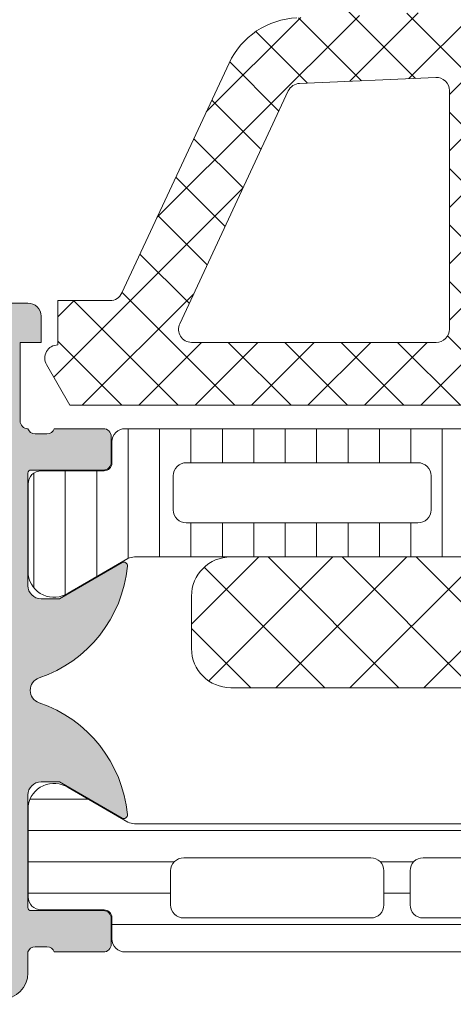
# Model space of a CAD drawing. Header units: millimetres. Extents: x 213386 to 506888, y 183055 to 450952.
# Tile 848 of 1056: x 399549 to 399566, y 329646 to 329683. Entities that reach past the tile are written whole.
import ezdxf

# ---------------------------------------------------------------- set-up
doc = ezdxf.new("R2010")
doc.units = ezdxf.units.MM
doc.layers.add('FASÁDA DETAILNÍ', color=255, linetype='Continuous', lineweight=0)
doc.layers.add('NOVA', color=255, linetype='Continuous', lineweight=0)

# ---------------------------------------------------------------- blocks, each defined once
blk = doc.blocks.new('A$C69D17D4D')
at = {"layer": 'FASÁDA DETAILNÍ'}
h = blk.add_hatch(dxfattribs=at)
h.set_pattern_fill('ANSI37', color=256, scale=0.48, angle=180, style=0)
h.set_pattern_definition([(225, (1618.818060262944, 11924.49993133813), (1.077630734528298, -1.077630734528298), []), (315, (1618.818060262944, 11924.49993133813), (1.077630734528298, 1.077630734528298), [])])
edge = h.paths.add_edge_path(flags=16)
edge.add_line((1622.219337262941, 11923.83563733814), (1622.119593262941, 11922.44278333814))
edge.add_arc((1622.718060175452, 11922.39992584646), 0.5999995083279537, 175.9039194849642, 270.0000083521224)
edge.add_arc((1622.718060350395, 11922.39992584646), 0.5999995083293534, 269.9999916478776, 364.0960805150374)
edge.add_line((1623.316527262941, 11922.44278333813), (1623.216783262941, 11923.83563733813))
edge.add_arc((1622.718060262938, 11923.79992286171), 0.5000001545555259, 4.096064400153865, 175.903935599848)
edge = h.paths.add_edge_path(flags=16)
edge.add_arc((1624.318056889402, 11926.99993096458), 0.49999962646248, 179.9999571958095, 270.0000428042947)
edge.add_line((1624.318057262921, 11926.49993133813), (1627.911742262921, 11926.49993133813))
edge.add_arc((1627.911742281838, 11926.99993167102), 0.5000003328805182, 269.9999978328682, 383.218026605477)
edge.add_line((1628.371248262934, 11927.19704733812), (1625.655370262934, 11933.52814933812))
edge.add_arc((1625.195864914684, 11933.33103341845), 0.4999998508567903, 23.21808179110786, 92.50011063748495)
edge.add_line((1625.174054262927, 11933.83055733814), (1624.296247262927, 11933.79223133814))
edge.add_arc((1624.318056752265, 11933.29270772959), 0.4999994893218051, 92.49997911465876, 180.0000448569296)
edge.add_line((1623.818057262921, 11933.29270733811), (1623.818057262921, 11926.99993133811))
edge = h.paths.add_edge_path(flags=16)
edge.add_line((1598.764138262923, 11932.40809333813), (1594.615468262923, 11923.51124033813))
edge.add_arc((1595.068622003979, 11923.29993120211), 0.4999998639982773, 154.9999920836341, 270.0000296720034)
edge.add_line((1595.068622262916, 11922.79993133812), (1604.418057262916, 11922.79993133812))
edge.add_arc((1604.418057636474, 11923.2999309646), 0.4999996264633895, 269.9999571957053, 360.0000428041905)
edge.add_line((1604.918057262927, 11923.29993133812), (1604.918057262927, 11932.42385433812))
edge.add_arc((1604.418057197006, 11932.42385417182), 0.5000000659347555, 1.905586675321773e-05, 92.50002724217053)
edge.add_line((1604.396247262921, 11932.92337833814), (1599.195483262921, 11932.69630833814))
edge.add_arc((1599.217292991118, 11932.19678293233), 0.5000012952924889, 92.49999747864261, 154.9999080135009)
edge = h.paths.add_edge_path(flags=16)
edge.add_arc((1607.618056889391, 11923.2999309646), 0.49999962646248, 179.9999571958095, 270.0000428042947)
edge.add_line((1607.618057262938, 11922.79993133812), (1614.818057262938, 11922.79993133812))
edge.add_arc((1614.818057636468, 11923.2999309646), 0.4999996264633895, 269.9999571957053, 360.0000428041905)
edge.add_line((1615.318057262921, 11923.29993133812), (1615.318057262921, 11924.49993133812))
edge.add_arc((1617.318055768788, 11924.49993283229), 1.999998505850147, 89.99995719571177, 180.0000428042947, ccw=False)
edge.add_line((1617.318057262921, 11926.49993133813), (1621.118057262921, 11926.49993133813))
edge.add_arc((1621.118057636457, 11926.99993096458), 0.4999996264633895, 269.9999571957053, 360.0000428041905)
edge.add_line((1621.618057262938, 11926.99993133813), (1621.618057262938, 11933.15299233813))
edge.add_arc((1621.118057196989, 11933.15299217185), 0.5000000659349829, 1.905586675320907e-05, 92.50002724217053)
edge.add_line((1621.096247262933, 11933.65251633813), (1615.596247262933, 11933.41238133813))
edge.add_arc((1615.618056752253, 11932.91285772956), 0.499999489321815, 92.49997911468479, 180.0000448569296)
edge.add_line((1615.118057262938, 11932.91285733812), (1615.118057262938, 11927.59993133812))
edge.add_arc((1614.018057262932, 11927.59993133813), 1.099999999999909, -180, 0, ccw=False)
edge.add_line((1612.918057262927, 11927.59993133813), (1612.918057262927, 11932.77314233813))
edge.add_arc((1612.418057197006, 11932.77314217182), 0.500000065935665, 1.905586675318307e-05, 92.50002724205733)
edge.add_line((1612.396247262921, 11933.27266633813), (1607.596247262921, 11933.06309333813))
edge.add_arc((1607.618056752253, 11932.56356972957), 0.4999994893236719, 92.49997911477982, 180.0000448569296)
edge.add_line((1607.118057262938, 11932.56356933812), (1607.118057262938, 11923.29993133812))
edge = h.paths.add_edge_path()
edge.add_line((1592.405004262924, 11924.68638833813), (1596.502853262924, 11933.47425433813))
edge.add_ellipse((1599.221778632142, 11932.20639684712), major_axis=(-3.000002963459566, 0), ratio=1, start_angle=272.500058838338, end_angle=334.99996937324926, ccw=False)
edge.add_line((1599.090917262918, 11935.20354433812), (1599.739867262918, 11935.23187833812))
edge.add_ellipse((1599.7180577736, 11935.73140194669), major_axis=(-0.4999994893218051, 0), ratio=1, start_angle=92.49997911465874, end_angle=180.0000448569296)
edge.add_line((1600.218057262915, 11935.73140233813), (1600.218057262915, 11936.69993133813))
edge.add_ellipse((1600.318057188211, 11936.69993141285), major_axis=(-0.09999992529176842, 0), ratio=1, start_angle=-90.00004280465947, end_angle=4.280439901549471e-05, ccw=False)
edge.add_line((1600.318057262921, 11936.79993133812), (1600.918057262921, 11936.79993133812))
edge.add_ellipse((1600.918057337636, 11936.69993141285), major_axis=(-0.09999992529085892, 0), ratio=1, start_angle=179.9999571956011, end_angle=270.00004280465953, ccw=False)
edge.add_line((1601.018057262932, 11936.69993133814), (1601.018057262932, 11935.79689333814))
edge.add_ellipse((1601.518057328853, 11935.79689350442), major_axis=(-0.500000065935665, 0), ratio=1, start_angle=1.905586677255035e-05, end_angle=92.50002724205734)
edge.add_line((1601.539867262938, 11935.29736933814), (1610.440161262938, 11935.69120733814))
edge.add_ellipse((1610.418057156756, 11936.19071861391), major_axis=(-0.5000001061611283, 0), ratio=1, start_angle=92.53376922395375, end_angle=180.000082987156)
edge.add_line((1610.918057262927, 11936.19071933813), (1610.918057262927, 11936.79993133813))
edge.add_ellipse((1611.018057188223, 11936.79993141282), major_axis=(-0.09999992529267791, 0), ratio=1, start_angle=-90.00004280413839, end_angle=4.280439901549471e-05, ccw=False)
edge.add_line((1611.018057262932, 11936.89993133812), (1611.618057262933, 11936.89993133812))
edge.add_ellipse((1611.618057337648, 11936.79993141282), major_axis=(-0.09999992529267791, 0), ratio=1, start_angle=179.9999571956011, end_angle=270.0000428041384, ccw=False)
edge.add_line((1611.718057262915, 11936.79993133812), (1611.718057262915, 11936.27036933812))
edge.add_ellipse((1612.218057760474, 11936.2703690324), major_axis=(-0.5000004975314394, 0), ratio=1, start_angle=-3.503449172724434e-05, end_angle=92.53369799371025)
edge.add_line((1612.240161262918, 11935.77085733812), (1623.780386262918, 11936.28151333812))
edge.add_ellipse((1623.758576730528, 11936.78103793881), major_axis=(-0.5000004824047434, 0), ratio=1, start_angle=92.49997908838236, end_angle=183.2170573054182)
edge.add_line((1624.25778926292, 11936.80909733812), (1623.96922626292, 11941.94284033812))
edge.add_ellipse((1623.558808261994, 11941.82728491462), major_axis=(-0.4263754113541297, 0), ratio=1, start_angle=195.724854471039, end_angle=339.2410276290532)
edge.add_line((1623.160113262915, 11941.97840833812), (1623.161353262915, 11941.74580533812))
edge.add_line((1623.161353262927, 11941.74580533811), (1623.459491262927, 11939.86322633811))
edge.add_line((1623.45949126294, 11939.86322633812), (1623.05906526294, 11937.01394133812))
edge.add_ellipse((1622.761984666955, 11937.05569193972), major_axis=(-0.2999999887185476, 0), ratio=1, start_angle=55.40225361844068, end_angle=172.0002559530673, ccw=False)
edge.add_ellipse((1624.295098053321, 11939.2782630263), major_axis=(-3.000047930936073, 0), ratio=1, start_angle=-18.008424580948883, end_angle=55.40235871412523, ccw=False)
edge.add_line((1621.442019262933, 11940.20574833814), (1622.075595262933, 11942.46063933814))
edge.add_ellipse((1622.850807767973, 11942.29970979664), major_axis=(-0.7917403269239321, 0), ratio=1, start_angle=276.7983462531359, end_angle=348.2723102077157, ccw=False)
edge.add_line((1622.757085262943, 11943.08588333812), (1623.815295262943, 11943.08710433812))
edge.add_ellipse((1623.686171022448, 11941.90801811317), major_axis=(-1.186135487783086, 0), ratio=1, start_angle=198.6555764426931, end_angle=263.7503218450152, ccw=False)
edge.add_line((1624.809985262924, 11942.28743733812), (1625.904318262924, 11939.04609733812))
edge.add_line((1625.904318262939, 11939.04609733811), (1628.794096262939, 11930.99630233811))
edge.add_line((1628.794096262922, 11930.99630233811), (1633.126905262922, 11921.09842533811))
edge.add_ellipse((1632.667896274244, 11920.90015527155), major_axis=(-0.5000002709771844, 0), ratio=1, start_angle=90.06657637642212, end_angle=203.3620494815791, ccw=False)
edge.add_line((1632.668477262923, 11920.40015533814), (1632.121776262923, 11920.39952033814))
edge.add_ellipse((1632.121195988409, 11920.89952044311), major_axis=(-0.5000004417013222, 0), ratio=1, start_angle=23.920824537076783, end_angle=90.06649451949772, ccw=False)
edge.add_line((1631.664142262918, 11920.69678333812), (1630.262386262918, 11923.90078633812))
edge.add_ellipse((1629.346245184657, 11923.49993200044), major_axis=(-0.9999993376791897, 0), ratio=1, start_angle=203.6316147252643, end_angle=270.0000528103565)
edge.add_line((1629.346244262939, 11924.49993133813), (1624.118302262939, 11924.49993133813))
edge.add_line((1624.118302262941, 11924.49993133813), (1624.118293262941, 11922.70045233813))
edge.add_line((1624.118293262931, 11922.70045233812), (1624.633094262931, 11922.56251033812))
edge.add_ellipse((1624.518329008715, 11922.28535631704), major_axis=(-0.2999756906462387, 0), ratio=1, start_angle=157.4964333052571, end_angle=247.5062997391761, ccw=False)
edge.add_line((1624.795463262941, 11922.17054333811), (1623.946296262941, 11920.90041633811))
edge.add_ellipse((1623.080432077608, 11921.40013710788), major_axis=(-0.9997207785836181, 0), ratio=1, start_angle=89.99238815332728, end_angle=150.0092393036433, ccw=False)
edge.add_line((1623.080299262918, 11920.40041633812), (1622.355938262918, 11920.40044733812))
edge.add_ellipse((1622.356146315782, 11921.40018517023), major_axis=(-0.9997378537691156, 0), ratio=1, start_angle=29.99132494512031, end_angle=89.98807632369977, ccw=False)
edge.add_line((1621.490272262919, 11920.90044733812), (1620.64110526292, 11922.17054333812))
edge.add_ellipse((1620.918252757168, 11922.28535522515), major_axis=(-0.2999875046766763, 0), ratio=1, start_angle=-67.50139619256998, end_angle=22.502406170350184, ccw=False)
edge.add_line((1620.803459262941, 11922.56251033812), (1621.318275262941, 11922.70048233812))
edge.add_line((1621.318275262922, 11922.70048233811), (1621.318283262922, 11924.49993133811))
edge.add_line((1621.318283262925, 11924.49993133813), (1618.118056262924, 11924.49993133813))
edge.add_ellipse((1618.118056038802, 11924.19993156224), major_axis=(-0.2999997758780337, 0), ratio=1, start_angle=-90.00004280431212, end_angle=4.280405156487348e-05)
edge.add_line((1617.818056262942, 11924.19993133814), (1617.818056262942, 11920.89993533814))
edge.add_ellipse((1617.318056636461, 11920.89993496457), major_axis=(-0.49999962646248, 0), ratio=1, start_angle=89.99995719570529, end_angle=180.0000428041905, ccw=False)
edge.add_line((1617.318056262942, 11920.39993533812), (1590.420434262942, 11920.39993533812))
edge.add_line((1590.420434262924, 11920.39993533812), (1589.525316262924, 11921.95032733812))
edge.add_ellipse((1589.958328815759, 11922.20032742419), major_axis=(-0.4999999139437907, 0), ratio=1, start_angle=-89.99993664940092, end_angle=30.000017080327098, ccw=False)
edge.add_line((1589.958328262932, 11922.70032733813), (1589.958328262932, 11924.39769833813))
edge.add_line((1589.958328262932, 11924.39769833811), (1591.951850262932, 11924.39769833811))
edge.add_ellipse((1591.951850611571, 11924.89769859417), major_axis=(-0.500000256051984, 0), ratio=1, start_angle=89.99996004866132, end_angle=154.9998714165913)
h = blk.add_hatch(dxfattribs=at)
h.set_pattern_fill('ANSI37', color=256, scale=0.48, angle=180, style=0)
h.set_pattern_definition([(225, (1618.818060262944, 11924.49993115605), (1.077630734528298, -1.077630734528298), []), (315, (1618.818060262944, 11924.49993115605), (1.077630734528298, 1.077630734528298), [])])
edge = h.paths.add_edge_path(flags=16)
edge.add_line((1622.219337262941, 11923.83563715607), (1622.119593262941, 11922.44278315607))
edge.add_arc((1622.718060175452, 11922.39992566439), 0.5999995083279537, 175.9039194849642, 270.0000083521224)
edge.add_arc((1622.718060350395, 11922.39992566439), 0.5999995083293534, 269.9999916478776, 364.0960805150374)
edge.add_line((1623.316527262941, 11922.44278315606), (1623.216783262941, 11923.83563715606))
edge.add_arc((1622.718060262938, 11923.79992267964), 0.5000001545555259, 4.096064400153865, 175.903935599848)
edge = h.paths.add_edge_path(flags=16)
edge.add_arc((1624.318056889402, 11926.99993078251), 0.49999962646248, 179.9999571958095, 270.0000428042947)
edge.add_line((1624.318057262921, 11926.49993115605), (1627.911742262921, 11926.49993115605))
edge.add_arc((1627.911742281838, 11926.99993148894), 0.5000003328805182, 269.9999978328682, 383.218026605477)
edge.add_line((1628.371248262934, 11927.19704715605), (1625.655370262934, 11933.52814915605))
edge.add_arc((1625.195864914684, 11933.33103323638), 0.4999998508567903, 23.21808179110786, 92.50011063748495)
edge.add_line((1625.174054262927, 11933.83055715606), (1624.296247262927, 11933.79223115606))
edge.add_arc((1624.318056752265, 11933.29270754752), 0.4999994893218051, 92.49997911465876, 180.0000448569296)
edge.add_line((1623.818057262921, 11933.29270715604), (1623.818057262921, 11926.99993115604))
edge = h.paths.add_edge_path(flags=16)
edge.add_line((1598.764138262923, 11932.40809315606), (1594.615468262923, 11923.51124015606))
edge.add_arc((1595.068622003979, 11923.29993102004), 0.4999998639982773, 154.9999920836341, 270.0000296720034)
edge.add_line((1595.068622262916, 11922.79993115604), (1604.418057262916, 11922.79993115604))
edge.add_arc((1604.418057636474, 11923.29993078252), 0.4999996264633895, 269.9999571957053, 360.0000428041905)
edge.add_line((1604.918057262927, 11923.29993115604), (1604.918057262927, 11932.42385415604))
edge.add_arc((1604.418057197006, 11932.42385398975), 0.5000000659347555, 1.905586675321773e-05, 92.50002724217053)
edge.add_line((1604.396247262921, 11932.92337815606), (1599.195483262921, 11932.69630815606))
edge.add_arc((1599.217292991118, 11932.19678275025), 0.5000012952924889, 92.49999747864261, 154.9999080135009)
edge = h.paths.add_edge_path(flags=16)
edge.add_arc((1607.618056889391, 11923.29993078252), 0.49999962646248, 179.9999571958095, 270.0000428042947)
edge.add_line((1607.618057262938, 11922.79993115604), (1614.818057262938, 11922.79993115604))
edge.add_arc((1614.818057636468, 11923.29993078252), 0.4999996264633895, 269.9999571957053, 360.0000428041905)
edge.add_line((1615.318057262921, 11923.29993115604), (1615.318057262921, 11924.49993115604))
edge.add_arc((1617.318055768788, 11924.49993265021), 1.999998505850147, 89.99995719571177, 180.0000428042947, ccw=False)
edge.add_line((1617.318057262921, 11926.49993115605), (1621.118057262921, 11926.49993115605))
edge.add_arc((1621.118057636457, 11926.99993078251), 0.4999996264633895, 269.9999571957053, 360.0000428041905)
edge.add_line((1621.618057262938, 11926.99993115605), (1621.618057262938, 11933.15299215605))
edge.add_arc((1621.118057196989, 11933.15299198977), 0.5000000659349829, 1.905586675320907e-05, 92.50002724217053)
edge.add_line((1621.096247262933, 11933.65251615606), (1615.596247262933, 11933.41238115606))
edge.add_arc((1615.618056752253, 11932.91285754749), 0.499999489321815, 92.49997911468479, 180.0000448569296)
edge.add_line((1615.118057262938, 11932.91285715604), (1615.118057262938, 11927.59993115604))
edge.add_arc((1614.018057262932, 11927.59993115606), 1.099999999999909, -180, 0, ccw=False)
edge.add_line((1612.918057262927, 11927.59993115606), (1612.918057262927, 11932.77314215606))
edge.add_arc((1612.418057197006, 11932.77314198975), 0.500000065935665, 1.905586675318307e-05, 92.50002724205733)
edge.add_line((1612.396247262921, 11933.27266615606), (1607.596247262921, 11933.06309315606))
edge.add_arc((1607.618056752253, 11932.56356954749), 0.4999994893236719, 92.49997911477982, 180.0000448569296)
edge.add_line((1607.118057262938, 11932.56356915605), (1607.118057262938, 11923.29993115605))
edge = h.paths.add_edge_path()
edge.add_line((1592.405004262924, 11924.68638815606), (1596.502853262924, 11933.47425415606))
edge.add_ellipse((1599.221778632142, 11932.20639666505), major_axis=(-3.000002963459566, 0), ratio=1, start_angle=272.500058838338, end_angle=334.99996937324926, ccw=False)
edge.add_line((1599.090917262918, 11935.20354415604), (1599.739867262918, 11935.23187815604))
edge.add_ellipse((1599.7180577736, 11935.73140176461), major_axis=(-0.4999994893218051, 0), ratio=1, start_angle=92.49997911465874, end_angle=180.0000448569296)
edge.add_line((1600.218057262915, 11935.73140215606), (1600.218057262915, 11936.69993115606))
edge.add_ellipse((1600.318057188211, 11936.69993123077), major_axis=(-0.09999992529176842, 0), ratio=1, start_angle=-90.00004280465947, end_angle=4.280439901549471e-05, ccw=False)
edge.add_line((1600.318057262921, 11936.79993115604), (1600.918057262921, 11936.79993115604))
edge.add_ellipse((1600.918057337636, 11936.69993123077), major_axis=(-0.09999992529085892, 0), ratio=1, start_angle=179.9999571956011, end_angle=270.00004280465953, ccw=False)
edge.add_line((1601.018057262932, 11936.69993115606), (1601.018057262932, 11935.79689315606))
edge.add_ellipse((1601.518057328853, 11935.79689332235), major_axis=(-0.500000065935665, 0), ratio=1, start_angle=1.905586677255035e-05, end_angle=92.50002724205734)
edge.add_line((1601.539867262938, 11935.29736915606), (1610.440161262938, 11935.69120715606))
edge.add_ellipse((1610.418057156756, 11936.19071843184), major_axis=(-0.5000001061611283, 0), ratio=1, start_angle=92.53376922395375, end_angle=180.000082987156)
edge.add_line((1610.918057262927, 11936.19071915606), (1610.918057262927, 11936.79993115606))
edge.add_ellipse((1611.018057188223, 11936.79993123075), major_axis=(-0.09999992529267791, 0), ratio=1, start_angle=-90.00004280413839, end_angle=4.280439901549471e-05, ccw=False)
edge.add_line((1611.018057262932, 11936.89993115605), (1611.618057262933, 11936.89993115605))
edge.add_ellipse((1611.618057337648, 11936.79993123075), major_axis=(-0.09999992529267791, 0), ratio=1, start_angle=179.9999571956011, end_angle=270.0000428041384, ccw=False)
edge.add_line((1611.718057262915, 11936.79993115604), (1611.718057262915, 11936.27036915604))
edge.add_ellipse((1612.218057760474, 11936.27036885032), major_axis=(-0.5000004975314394, 0), ratio=1, start_angle=-3.503449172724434e-05, end_angle=92.53369799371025)
edge.add_line((1612.240161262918, 11935.77085715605), (1623.780386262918, 11936.28151315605))
edge.add_ellipse((1623.758576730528, 11936.78103775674), major_axis=(-0.5000004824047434, 0), ratio=1, start_angle=92.49997908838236, end_angle=183.2170573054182)
edge.add_line((1624.25778926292, 11936.80909715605), (1623.96922626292, 11941.94284015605))
edge.add_ellipse((1623.558808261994, 11941.82728473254), major_axis=(-0.4263754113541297, 0), ratio=1, start_angle=195.724854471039, end_angle=339.2410276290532)
edge.add_line((1623.160113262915, 11941.97840815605), (1623.161353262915, 11941.74580515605))
edge.add_line((1623.161353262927, 11941.74580515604), (1623.459491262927, 11939.86322615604))
edge.add_line((1623.45949126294, 11939.86322615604), (1623.05906526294, 11937.01394115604))
edge.add_ellipse((1622.761984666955, 11937.05569175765), major_axis=(-0.2999999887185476, 0), ratio=1, start_angle=55.40225361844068, end_angle=172.0002559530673, ccw=False)
edge.add_ellipse((1624.295098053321, 11939.27826284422), major_axis=(-3.000047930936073, 0), ratio=1, start_angle=-18.008424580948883, end_angle=55.40235871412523, ccw=False)
edge.add_line((1621.442019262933, 11940.20574815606), (1622.075595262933, 11942.46063915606))
edge.add_ellipse((1622.850807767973, 11942.29970961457), major_axis=(-0.7917403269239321, 0), ratio=1, start_angle=276.7983462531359, end_angle=348.2723102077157, ccw=False)
edge.add_line((1622.757085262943, 11943.08588315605), (1623.815295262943, 11943.08710415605))
edge.add_ellipse((1623.686171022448, 11941.9080179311), major_axis=(-1.186135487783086, 0), ratio=1, start_angle=198.6555764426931, end_angle=263.7503218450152, ccw=False)
edge.add_line((1624.809985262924, 11942.28743715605), (1625.904318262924, 11939.04609715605))
edge.add_line((1625.904318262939, 11939.04609715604), (1628.794096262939, 11930.99630215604))
edge.add_line((1628.794096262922, 11930.99630215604), (1633.126905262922, 11921.09842515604))
edge.add_ellipse((1632.667896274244, 11920.90015508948), major_axis=(-0.5000002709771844, 0), ratio=1, start_angle=90.06657637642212, end_angle=203.3620494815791, ccw=False)
edge.add_line((1632.668477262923, 11920.40015515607), (1632.121776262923, 11920.39952015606))
edge.add_ellipse((1632.121195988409, 11920.89952026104), major_axis=(-0.5000004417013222, 0), ratio=1, start_angle=23.920824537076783, end_angle=90.06649451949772, ccw=False)
edge.add_line((1631.664142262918, 11920.69678315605), (1630.262386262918, 11923.90078615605))
edge.add_ellipse((1629.346245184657, 11923.49993181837), major_axis=(-0.9999993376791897, 0), ratio=1, start_angle=203.6316147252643, end_angle=270.0000528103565)
edge.add_line((1629.346244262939, 11924.49993115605), (1624.118302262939, 11924.49993115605))
edge.add_line((1624.118302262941, 11924.49993115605), (1624.118293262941, 11922.70045215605))
edge.add_line((1624.118293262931, 11922.70045215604), (1624.633094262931, 11922.56251015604))
edge.add_ellipse((1624.518329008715, 11922.28535613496), major_axis=(-0.2999756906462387, 0), ratio=1, start_angle=157.4964333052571, end_angle=247.5062997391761, ccw=False)
edge.add_line((1624.795463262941, 11922.17054315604), (1623.946296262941, 11920.90041615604))
edge.add_ellipse((1623.080432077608, 11921.4001369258), major_axis=(-0.9997207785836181, 0), ratio=1, start_angle=89.99238815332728, end_angle=150.0092393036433, ccw=False)
edge.add_line((1623.080299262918, 11920.40041615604), (1622.355938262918, 11920.40044715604))
edge.add_ellipse((1622.356146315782, 11921.40018498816), major_axis=(-0.9997378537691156, 0), ratio=1, start_angle=29.99132494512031, end_angle=89.98807632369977, ccw=False)
edge.add_line((1621.490272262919, 11920.90044715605), (1620.64110526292, 11922.17054315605))
edge.add_ellipse((1620.918252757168, 11922.28535504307), major_axis=(-0.2999875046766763, 0), ratio=1, start_angle=-67.50139619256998, end_angle=22.502406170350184, ccw=False)
edge.add_line((1620.803459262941, 11922.56251015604), (1621.318275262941, 11922.70048215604))
edge.add_line((1621.318275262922, 11922.70048215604), (1621.318283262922, 11924.49993115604))
edge.add_line((1621.318283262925, 11924.49993115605), (1618.118056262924, 11924.49993115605))
edge.add_ellipse((1618.118056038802, 11924.19993138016), major_axis=(-0.2999997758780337, 0), ratio=1, start_angle=-90.00004280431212, end_angle=4.280405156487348e-05)
edge.add_line((1617.818056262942, 11924.19993115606), (1617.818056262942, 11920.89993515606))
edge.add_ellipse((1617.318056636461, 11920.8999347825), major_axis=(-0.49999962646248, 0), ratio=1, start_angle=89.99995719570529, end_angle=180.0000428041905, ccw=False)
edge.add_line((1617.318056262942, 11920.39993515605), (1590.420434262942, 11920.39993515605))
edge.add_line((1590.420434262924, 11920.39993515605), (1589.525316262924, 11921.95032715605))
edge.add_ellipse((1589.958328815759, 11922.20032724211), major_axis=(-0.4999999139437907, 0), ratio=1, start_angle=-89.99993664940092, end_angle=30.000017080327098, ccw=False)
edge.add_line((1589.958328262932, 11922.70032715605), (1589.958328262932, 11924.39769815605))
edge.add_line((1589.958328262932, 11924.39769815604), (1591.951850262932, 11924.39769815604))
edge.add_ellipse((1591.951850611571, 11924.8976984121), major_axis=(-0.500000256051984, 0), ratio=1, start_angle=89.99996004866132, end_angle=154.9998714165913)
h = blk.add_hatch(color=256, dxfattribs=at)
edge = h.paths.add_edge_path()
edge.add_arc((1588.938067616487, 11901.20006205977), 0.1199999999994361, 180, 270.0000000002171)
edge.add_line((1588.938067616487, 11901.08006205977), (1591.698065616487, 11901.08006205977))
edge.add_arc((1591.698065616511, 11900.78006205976), 0.3000000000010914, 0, 89.9999999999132, ccw=False)
edge.add_line((1591.998065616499, 11900.78006205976), (1591.998065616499, 11899.80008774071))
edge.add_arc((1591.698065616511, 11899.8000877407), 0.3000000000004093, -89.9999999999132, 0, ccw=False)
edge.add_line((1591.698065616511, 11899.50008774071), (1589.818054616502, 11899.50008774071))
edge.add_arc((1589.550511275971, 11899.42122064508), 0.2789255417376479, 16.42459455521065, 91.16287007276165)
edge.add_line((1589.544850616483, 11899.7000887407), (1589.091256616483, 11899.7000887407))
edge.add_arc((1589.085588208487, 11899.42125129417), 0.2788950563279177, 88.83541062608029, 163.5801235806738)
edge.add_line((1588.818067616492, 11899.50008774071), (1588.818067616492, 11898.69991302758))
edge.add_arc((1587.818067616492, 11898.69991302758), 0.9999999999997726, -89.99999999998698, 0, ccw=False)
edge.add_line((1587.818067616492, 11897.69991302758), (1584.318060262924, 11897.69991302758))
edge.add_arc((1584.318080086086, 11898.69993285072), 1.000019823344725, 180.0011357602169, 269.99886423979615, ccw=False)
edge.add_line((1583.318060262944, 11898.69991302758), (1583.318060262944, 11899.19991302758))
edge.add_line((1583.318060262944, 11899.19991302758), (1585.818060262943, 11899.19991302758))
edge.add_arc((1585.818014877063, 11900.19995841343), 1.0000453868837, 270.0026002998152, 359.9973997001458)
edge.add_line((1586.818060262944, 11900.19991302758), (1586.818060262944, 11901.49993133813))
edge.add_arc((1585.818007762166, 11901.49987883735), 1.000052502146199, 0.003007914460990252, 89.99699208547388)
edge.add_line((1585.818060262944, 11902.49993133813), (1578.818060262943, 11902.49993133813))
edge.add_arc((1578.318060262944, 11901.97480958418), 0.7250881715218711, 46.4038161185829, 133.5961838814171)
edge.add_line((1577.818060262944, 11902.49993133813), (1571.783972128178, 11902.49993133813))
edge.add_arc((1571.784024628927, 11901.49987883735), 1.000052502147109, 90.00300791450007, 179.9969920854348)
edge.add_line((1570.783972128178, 11901.49993133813), (1570.783972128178, 11900.19991302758))
edge.add_arc((1571.78401751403, 11900.19995841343), 1.000045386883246, 180.0026002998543, 269.9973997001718)
edge.add_line((1571.783972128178, 11899.19991302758), (1573.318060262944, 11899.19991302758))
edge.add_line((1573.318060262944, 11899.19991302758), (1573.318060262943, 11898.59990692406))
edge.add_line((1573.318060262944, 11898.59990692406), (1572.218054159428, 11897.49993133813))
edge.add_line((1572.218054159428, 11897.49993133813), (1568.818060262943, 11897.49993133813))
edge.add_line((1568.818060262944, 11897.49993133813), (1568.818060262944, 11924.499832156))
edge.add_line((1568.818060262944, 11924.499832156), (1572.218054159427, 11924.499832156))
edge.add_line((1572.218054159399, 11924.499832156), (1573.318060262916, 11923.39985657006))
edge.add_line((1573.318060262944, 11923.39985657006), (1573.318060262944, 11922.79985046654))
edge.add_line((1573.318060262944, 11922.79985046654), (1571.783972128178, 11922.79985046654))
edge.add_arc((1571.78401751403, 11921.79980508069), 1.0000453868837, 90.00260029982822, 179.9973997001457)
edge.add_line((1570.783972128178, 11921.79985046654), (1570.783972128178, 11920.499832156))
edge.add_arc((1571.784024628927, 11920.49988465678), 1.000052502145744, 180.003007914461, 269.9969920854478)
edge.add_line((1571.783972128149, 11919.499832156), (1577.818060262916, 11919.499832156))
edge.add_arc((1578.318060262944, 11920.02495390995), 0.7250881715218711, 226.4038161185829, 313.5961838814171)
edge.add_line((1578.818060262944, 11919.499832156), (1585.818060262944, 11919.499832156))
edge.add_arc((1585.818007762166, 11920.49988465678), 1.000052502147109, 270.0030079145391, 359.9969920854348)
edge.add_line((1586.818060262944, 11920.499832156), (1586.818060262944, 11921.79985046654))
edge.add_arc((1585.818014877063, 11921.79980508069), 1.000045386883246, 0.002600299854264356, 89.9973997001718)
edge.add_line((1585.818060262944, 11922.79985046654), (1583.318060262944, 11922.79985046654))
edge.add_line((1583.318060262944, 11922.79985046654), (1583.318060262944, 11923.29985046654))
edge.add_arc((1584.318080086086, 11923.2998306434), 1.00001982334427, 90.00113576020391, 179.9988642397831, ccw=False)
edge.add_line((1584.318060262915, 11924.29985046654), (1588.818060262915, 11924.29985046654))
edge.add_arc((1588.818070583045, 11923.79986078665), 0.4999896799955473, -0.0011826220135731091, 90.00118262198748, ccw=False)
edge.add_line((1589.318060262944, 11923.79985046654), (1589.318060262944, 11922.79985046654))
edge.add_line((1589.318060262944, 11922.79985046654), (1588.518057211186, 11922.79985046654))
edge.add_line((1588.518057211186, 11922.79985046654), (1588.518057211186, 11919.79983520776))
edge.add_arc((1588.818064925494, 11919.79983251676), 0.3000077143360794, 179.9994860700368, 270.0005139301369)
edge.add_arc((1589.085588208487, 11919.57866124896), 0.278895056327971, 196.4198764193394, 271.1645893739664)
edge.add_line((1589.091256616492, 11919.29982380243), (1589.544850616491, 11919.29982380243))
edge.add_arc((1589.550511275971, 11919.57869189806), 0.2789255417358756, 268.8371299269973, 343.5754054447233)
edge.add_line((1589.81805461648, 11919.49982480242), (1591.698065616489, 11919.49982480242))
edge.add_arc((1591.698065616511, 11919.19982480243), 0.2999999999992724, 0, 90.00000000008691, ccw=False)
edge.add_line((1591.998065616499, 11919.19982480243), (1591.998065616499, 11918.21985048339))
edge.add_arc((1591.698065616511, 11918.21985048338), 0.2999999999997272, -90.00000000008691, 0, ccw=False)
edge.add_line((1591.698065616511, 11917.91985048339), (1588.938067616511, 11917.91985048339))
edge.add_arc((1588.938067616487, 11917.7998504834), 0.1200000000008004, 90.00000000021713, 180)
edge.add_line((1588.818067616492, 11917.7998504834), (1588.818067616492, 11913.49982480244))
edge.add_arc((1589.318067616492, 11913.49982480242), 0.5, 180, 269.9999999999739)
edge.add_line((1589.318067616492, 11912.99982480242), (1590.018067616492, 11912.99982480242))
edge.add_line((1590.018067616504, 11912.99982480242), (1592.410887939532, 11914.38132026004))
edge.add_arc((1592.47994783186, 11914.26170501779), 0.1381197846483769, -7.7024374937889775, 119.99999999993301, ccw=False)
edge.add_arc((1587.63859659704, 11914.70932340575), 4.999999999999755, 288.7094007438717, 354.65077199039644, ccw=False)
edge.add_arc((1589.402822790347, 11909.49995627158), 0.5000000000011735, 108.709400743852, 251.2905992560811)
edge.add_arc((1587.63859659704, 11904.29058913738), 4.99999999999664, 5.349228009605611, 71.29059925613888, ccw=False)
edge.add_arc((1592.47994783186, 11904.73820752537), 0.1381197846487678, -119.99999999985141, 7.702437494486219, ccw=False)
edge.add_line((1592.410887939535, 11904.61859228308), (1590.018067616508, 11906.0000877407))
edge.add_line((1590.018067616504, 11906.00008774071), (1589.318067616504, 11906.00008774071))
edge.add_arc((1589.318067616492, 11905.50008774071), 0.5, 89.99999999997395, 180)
edge.add_line((1588.818067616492, 11905.50008774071), (1588.818067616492, 11901.20006205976))
edge = h.paths.add_edge_path(flags=16)
edge.add_arc((1570.918066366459, 11916.49983978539), 0.5, 90, 180)
edge.add_line((1570.418066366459, 11916.49983978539), (1570.418066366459, 11904.49993133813))
edge.add_arc((1570.918066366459, 11904.49993133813), 0.5, 180, 270)
edge.add_line((1570.918066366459, 11903.99993133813), (1586.618048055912, 11903.99993133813))
edge.add_arc((1586.618048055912, 11904.49993133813), 0.5, 270, 360)
edge.add_line((1587.118048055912, 11904.49993133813), (1587.118048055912, 11916.49983978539))
edge.add_arc((1586.618048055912, 11916.49983978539), 0.5, 0, 90)
edge.add_line((1586.618048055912, 11916.99983978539), (1585.118048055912, 11916.99983978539))
edge.add_line((1585.118048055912, 11916.99983978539), (1585.118048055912, 11917.49983978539))
edge.add_arc((1584.618048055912, 11917.49983978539), 0.5, 0, 90)
edge.add_line((1584.618048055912, 11917.99983978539), (1572.918066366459, 11917.99983978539))
edge.add_arc((1572.918066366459, 11917.49983978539), 0.5, 90, 180)
edge.add_line((1572.418066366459, 11917.49983978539), (1572.418066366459, 11916.99983978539))
edge.add_line((1572.418066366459, 11916.99983978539), (1570.918066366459, 11916.99983978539))
h = blk.add_hatch(dxfattribs=at)
h.set_pattern_fill('LINIE', color=256, scale=1.2, angle=90, style=0)
h.set_pattern_definition([(90, (19.28296211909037, -0.6246130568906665), (-1.2, 7.347638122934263e-17), [])])
edge = h.paths.add_edge_path()
edge.add_arc((1628.407976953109, 11918.19074167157), 0.2999999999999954, -179.99792470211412, -89.99792470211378, ccw=False)
edge.add_line((1628.107976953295, 11918.19073080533), (1628.107948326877, 11919.00106213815))
edge.add_arc((1627.607951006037, 11919.00104670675), 0.4999973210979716, 0.001768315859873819, 90.0023822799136)
edge.add_line((1627.607930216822, 11919.50104402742), (1626.766857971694, 11919.50236457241))
edge.add_arc((1626.766857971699, 11919.70236457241), 0.1999999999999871, -179.99999999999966, -89.99999999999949, ccw=False)
edge.add_line((1626.566857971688, 11919.70236457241), (1626.566857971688, 11923.8023645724))
edge.add_arc((1626.066857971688, 11923.80236457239), 0.5000000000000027, -5.216109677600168e-13, 89.99999999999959)
edge.add_line((1626.066857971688, 11924.30236457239), (1625.23610874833, 11924.30236457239))
edge.add_arc((1625.23610874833, 11923.30236457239), 0.9999999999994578, 90.00000000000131, 164.9999999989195)
edge.add_line((1624.270182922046, 11923.56118361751), (1624.066857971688, 11922.80236457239))
edge.add_line((1624.066857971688, 11922.80236457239), (1625.066857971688, 11922.80236457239))
edge.add_line((1625.066857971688, 11922.80236457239), (1625.066857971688, 11920.5023645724))
edge.add_arc((1624.062731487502, 11920.50407381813), 1.004127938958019, -89.76591227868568, -0.09753001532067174, ccw=False)
edge.add_line((1624.066833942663, 11919.49995425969), (1621.066955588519, 11919.49995425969))
edge.add_arc((1621.070983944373, 11920.50407360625), 1.004127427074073, 180.0975179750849, 269.77014032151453, ccw=False)
edge.add_line((1620.066857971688, 11920.5023645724), (1620.066857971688, 11922.80236457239))
edge.add_line((1620.066857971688, 11922.80236457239), (1621.066857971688, 11922.80236457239))
edge.add_line((1621.066857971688, 11922.80236457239), (1620.863533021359, 11923.56118361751))
edge.add_arc((1619.897607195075, 11923.30236457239), 1.000000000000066, 15.00000000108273, 89.99999999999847)
edge.add_line((1619.897607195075, 11924.30236457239), (1619.066857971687, 11924.30236457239))
edge.add_arc((1619.066857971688, 11923.80236457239), 0.4999999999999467, 89.99999999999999, 180)
edge.add_line((1618.566857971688, 11923.80236457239), (1618.566857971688, 11919.7023645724))
edge.add_arc((1618.362684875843, 11919.7040931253), 0.2041804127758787, -88.8441310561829, -0.4850610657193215, ccw=False)
edge.add_line((1618.366803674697, 11919.49995425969), (1592.525436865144, 11919.49993133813))
edge.add_arc((1592.525452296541, 11918.99993401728), 0.4999973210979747, 90.00176831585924, 180.002382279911)
edge.add_line((1592.025454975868, 11918.99991322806), (1592.025483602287, 11918.18958189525))
edge.add_arc((1591.725483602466, 11918.18957102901), 0.299999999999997, -89.9979247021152, 0.0020752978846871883, ccw=False)
edge.add_line((1591.725494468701, 11917.8895710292), (1589.325496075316, 11917.88981604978))
edge.add_arc((1589.325511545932, 11917.3898200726), 0.499995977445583, 90.00177281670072, 180.0023777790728)
edge.add_line((1588.825515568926, 11917.38979932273), (1588.82564221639, 11913.91325782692))
edge.add_arc((1589.81545513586, 11914.05560432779), 0.99999607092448, 188.1836833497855, 302.7290913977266)
edge.add_line((1590.356120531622, 11913.21437126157), (1592.639729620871, 11914.53292369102))
edge.add_arc((1592.88974527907, 11914.09992002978), 0.5000000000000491, 90.00213520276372, 120.00207189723, ccw=False)
edge.add_line((1592.889726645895, 11914.59992002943), (1627.243995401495, 11914.60100634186))
edge.add_arc((1627.244012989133, 11914.10100634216), 0.5000000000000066, 60.00207869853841, 90.00201539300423, ccw=False)
edge.add_line((1627.493997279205, 11914.53402811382), (1629.77770188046, 11913.21564111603))
edge.add_arc((1630.31830633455, 11914.05691334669), 0.9999960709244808, 237.2750591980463, 351.8204672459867)
edge.add_line((1631.308129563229, 11913.91463854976), (1631.308002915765, 11917.39118004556))
edge.add_arc((1630.808006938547, 11917.39116457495), 0.4999959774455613, 0.001772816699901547, 90.00237777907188)
edge.add_line((1630.80798618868, 11917.89116055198), (1628.407987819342, 11917.89074167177))
edge = h.paths.add_edge_path(flags=16)
edge.add_line((1604.216864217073, 11917.70046606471), (1604.216864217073, 11916.40047195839))
edge.add_arc((1603.716867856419, 11916.40046831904), 0.4999963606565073, -90.00041704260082, 0.00041704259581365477, ccw=False)
edge.add_line((1603.716864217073, 11915.90047195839), (1594.866870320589, 11915.90047195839))
edge.add_arc((1594.86686668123, 11916.40046831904), 0.4999963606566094, -180.000417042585, -89.99958295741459, ccw=False)
edge.add_line((1594.366870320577, 11916.40047195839), (1594.366870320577, 11917.70046606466))
edge.add_arc((1594.866870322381, 11917.70048263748), 0.5000000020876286, 90.00000020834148, 180.0018991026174, ccw=False)
edge.add_line((1594.866870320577, 11918.20048263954), (1603.716864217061, 11918.20048263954))
edge.add_arc((1603.716864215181, 11917.70048263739), 0.5000000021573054, -0.0018990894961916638, 89.99999978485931, ccw=False)
edge = h.paths.add_edge_path(flags=16)
edge.add_arc((1614.416870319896, 11917.70048263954), 0.4999999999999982, -2.2737367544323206e-13, 90.000000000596, ccw=False)
edge.add_line((1614.916870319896, 11917.70048263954), (1614.916870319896, 11916.40047195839))
edge.add_arc((1614.416870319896, 11916.40047195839), 0.4999999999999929, -90.00000000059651, -2.8421709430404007e-13, ccw=False)
edge.add_line((1614.416870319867, 11915.90047195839), (1605.716864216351, 11915.90047195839))
edge.add_arc((1605.716864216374, 11916.40047195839), 0.5000000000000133, 180.0000000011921, 269.99999999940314, ccw=False)
edge.add_line((1605.216864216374, 11916.40047195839), (1605.216864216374, 11917.70048263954))
edge.add_arc((1605.716864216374, 11917.70048263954), 0.5000000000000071, 90.0000000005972, 180.0000000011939, ccw=False)
edge.add_line((1605.716864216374, 11918.20048263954), (1614.41687031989, 11918.20048263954))
edge = h.paths.add_edge_path(flags=16)
edge.add_arc((1616.41686668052, 11916.40046831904), 0.4999963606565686, -180.00041704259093, -89.99958295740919, ccw=False)
edge.add_line((1615.916870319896, 11916.40047195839), (1615.916870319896, 11917.70046606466))
edge.add_arc((1616.4168703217, 11917.70048263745), 0.5000000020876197, 90.00000020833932, 180.0018991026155, ccw=False)
edge.add_line((1616.416870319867, 11918.20048263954), (1625.26687947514, 11918.20048263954))
edge.add_arc((1625.266879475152, 11917.70049789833), 0.4999847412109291, -6.252776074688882e-13, 90.00000000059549, ccw=False)
edge.add_line((1625.766864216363, 11917.70049789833), (1625.766864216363, 11916.40048721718))
edge.add_arc((1625.266848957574, 11916.40048721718), 0.5000152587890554, -90.00000000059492, 1.0800249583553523e-12, ccw=False)
edge.add_line((1625.266848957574, 11915.90047195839), (1616.416870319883, 11915.90047195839))
h = blk.add_hatch(dxfattribs=at)
h.set_pattern_fill('NETZ', color=256, scale=2, angle=45, style=0)
h.set_pattern_definition([(45, (1610.066983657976, 11914.59919654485), (-1.414213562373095, 1.414213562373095), []), (135, (1610.066983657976, 11914.59919654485), (-1.414213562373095, -1.414213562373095), [])])
h.paths.add_polyline_path([(1623.566983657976, 11909.59919654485, 0.4142135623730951), (1625.066983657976, 11911.09919654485), (1625.066983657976, 11913.09919654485, 0.4142135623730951), (1623.566983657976, 11914.59919654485), (1596.566983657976, 11914.59919654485, 0.4142135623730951), (1595.066983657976, 11913.09919654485), (1595.066983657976, 11911.09919654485, 0.4142135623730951), (1596.566983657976, 11909.59919654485)])
h = blk.add_hatch(dxfattribs=at)
h.set_pattern_fill('_USER', color=256, scale=1.2, angle=180, style=0, pattern_type=0)
h.set_pattern_definition([(180, (1626.318060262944, 11899.49993133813), (-1.469551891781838e-16, -1.2), [])])
edge = h.paths.add_edge_path()
edge.add_line((1622.493950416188, 11904.46694312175), (1624.777607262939, 11905.78541283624))
edge.add_arc((1625.318242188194, 11904.94416018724), 0.9999960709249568, 8.181608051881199, 122.72701609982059, ccw=False)
edge.add_line((1626.308060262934, 11905.08647083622), (1626.308060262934, 11901.60992933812))
edge.add_arc((1625.808064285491, 11901.6099266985), 0.4999959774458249, -90.00030248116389, 0.0003024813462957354, ccw=False)
edge.add_line((1625.808061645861, 11901.10993072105), (1623.408063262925, 11901.11026267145))
edge.add_arc((1623.408063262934, 11900.81026267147), 0.2999999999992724, 89.99999999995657, 180)
edge.add_line((1623.108063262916, 11900.81026267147), (1623.108063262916, 11899.99993133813))
edge.add_arc((1622.608065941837, 11899.99992865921), 0.4999973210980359, -90.00030698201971, 0.0003069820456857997, ccw=False)
edge.add_line((1622.608063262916, 11899.49993133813), (1592.525588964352, 11899.49993133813))
edge.add_arc((1592.525586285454, 11899.99992865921), 0.4999973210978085, 179.9996930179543, 270.00030698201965, ccw=False)
edge.add_line((1592.025588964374, 11899.99993133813), (1592.025588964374, 11900.81026267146))
edge.add_arc((1591.725588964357, 11900.81026267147), 0.2999999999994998, 0, 90.00000000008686)
edge.add_line((1591.725588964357, 11901.11026267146), (1589.32559058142, 11901.10993072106))
edge.add_arc((1589.325587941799, 11901.6099266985), 0.4999959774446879, 179.9996975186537, 270.0003024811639, ccw=False)
edge.add_line((1588.825591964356, 11901.60992933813), (1588.825591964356, 11905.08647083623))
edge.add_arc((1589.815410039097, 11904.94416018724), 0.9999960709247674, 57.27298390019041, 171.8183919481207, ccw=False)
edge.add_line((1590.35604496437, 11905.78541283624), (1592.63970181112, 11904.46694312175))
edge.add_arc((1592.889701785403, 11904.89995583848), 0.5000000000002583, 240.0000034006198, 269.9999400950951)
edge.add_line((1592.88970126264, 11904.39995583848), (1622.243950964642, 11904.39995583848))
edge.add_arc((1622.243950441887, 11904.89995583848), 0.5000000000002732, 270.0000599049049, 299.9999965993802)
edge = h.paths.add_edge_path(flags=16)
edge.add_line((1601.917233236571, 11903.09994507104), (1594.767208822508, 11903.09992981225))
edge.add_arc((1594.76725238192, 11902.59988625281), 0.500043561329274, 90.00499110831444, 179.9950088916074)
edge.add_line((1594.267208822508, 11902.59992981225), (1594.267208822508, 11901.29992103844))
edge.add_arc((1594.767221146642, 11901.29994862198), 0.5000123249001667, 180.0031607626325, 269.9985877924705)
edge.add_line((1594.767208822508, 11900.79993629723), (1601.917233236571, 11900.79993629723))
edge.add_arc((1601.917189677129, 11901.29997985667), 0.500043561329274, 270.0049911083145, 359.9950088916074)
edge.add_line((1602.417233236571, 11901.29993629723), (1602.417233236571, 11902.59994507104))
edge.add_arc((1601.917189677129, 11902.5999015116), 0.5000435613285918, 0.004991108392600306, 89.99500889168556)
edge = h.paths.add_edge_path(flags=16)
edge.add_line((1620.267232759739, 11903.09994507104), (1613.117206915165, 11903.09994507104))
edge.add_arc((1613.117250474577, 11902.5999015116), 0.500043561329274, 90.00499110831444, 179.9950088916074)
edge.add_line((1612.617206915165, 11902.59994507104), (1612.617206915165, 11901.29993629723))
edge.add_arc((1613.117250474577, 11901.29997985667), 0.5000435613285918, 180.0049911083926, 269.9950088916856)
edge.add_line((1613.117206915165, 11900.79993629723), (1620.267232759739, 11900.79993629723))
edge.add_arc((1620.267189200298, 11901.29997985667), 0.500043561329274, 270.0049911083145, 359.9950088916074)
edge.add_line((1620.767232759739, 11901.29993629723), (1620.767232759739, 11902.59994507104))
edge.add_arc((1620.267189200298, 11902.5999015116), 0.5000435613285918, 0.004991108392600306, 89.99500889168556)
edge = h.paths.add_edge_path(flags=16)
edge.add_line((1611.117206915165, 11903.09994507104), (1603.917233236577, 11903.09994507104))
edge.add_arc((1603.917182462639, 11902.59999584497), 0.4999492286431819, 89.99418114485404, 180.0058188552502)
edge.add_line((1603.417233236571, 11902.59994507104), (1603.417233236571, 11901.29993629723))
edge.add_arc((1603.917182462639, 11901.2998855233), 0.4999492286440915, 179.9941811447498, 270.0058188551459)
edge.add_line((1603.917233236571, 11900.79993629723), (1611.117206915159, 11900.79993629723))
edge.add_arc((1611.117257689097, 11901.2998855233), 0.4999492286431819, 269.9941811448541, 360.0058188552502)
edge.add_line((1611.617206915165, 11901.29993629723), (1611.617206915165, 11902.59994507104))
edge.add_arc((1611.117257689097, 11902.59999584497), 0.4999492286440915, 359.9941811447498, 450.0058188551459)
for p, q in [((1618.366803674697, 11919.49995425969), (1592.525436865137, 11919.49993133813)), ((1592.025454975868, 11918.99991322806), (1592.02548360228, 11918.18958189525)), ((1594.866870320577, 11918.20048263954), (1603.716864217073, 11918.20048263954)), ((1591.725494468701, 11917.8895710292), (1589.325496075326, 11917.88981604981)), ((1594.366870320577, 11916.40047195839), (1594.366870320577, 11917.70046606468)), ((1604.216864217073, 11917.70046606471), (1604.216864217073, 11916.40047195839)), ((1588.825515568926, 11917.38979932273), (1588.825642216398, 11913.91325782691)), ((1603.716864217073, 11915.90047195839), (1594.866870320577, 11915.90047195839)), ((1590.356120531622, 11913.21437126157), (1592.63972962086, 11914.53292369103)), ((1592.889726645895, 11914.59992002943), (1627.243995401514, 11914.60100634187))]:
    blk.add_line(p, q, dxfattribs=at)
at = {"layer": 'FASÁDA DETAILNÍ', "extrusion": (0, 0, -1)}
for points in [[(-1617.318056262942, 11920.39993533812), (-1590.420434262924, 11920.39993533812), (-1589.525316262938, 11921.95032733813), (-1589.525316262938, 11921.95032733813, 0.57735), (-1589.958328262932, 11922.70032733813), (-1589.958328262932, 11924.39769833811), (-1591.951850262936, 11924.39769833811), (-1591.951850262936, 11924.39769833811, -0.291473), (-1592.405004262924, 11924.68638833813), (-1592.405004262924, 11924.68638833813), (-1596.502853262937, 11933.47425433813), (-1596.502853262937, 11933.47425433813, 0.279675), (-1599.090917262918, 11935.20354433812)], [(-1617.318056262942, 11920.39993515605), (-1590.420434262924, 11920.39993515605), (-1589.525316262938, 11921.95032715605), (-1589.525316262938, 11921.95032715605, 0.57735), (-1589.958328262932, 11922.70032715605), (-1589.958328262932, 11924.39769815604), (-1591.951850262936, 11924.39769815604), (-1591.951850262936, 11924.39769815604, -0.291473), (-1592.405004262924, 11924.68638815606), (-1592.405004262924, 11924.68638815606), (-1596.502853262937, 11933.47425415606), (-1596.502853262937, 11933.47425415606, 0.279675), (-1599.090917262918, 11935.20354415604)]]:
    blk.add_lwpolyline(points, format="xyb", dxfattribs=at)
at = {"layer": 'FASÁDA DETAILNÍ'}
for points in [[(1598.764138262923, 11932.40809333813), (1594.615468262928, 11923.51124033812), (1594.615468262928, 11923.51124033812, 0.548619), (1595.068622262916, 11922.79993133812), (1604.418057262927, 11922.79993133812), (1604.418057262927, 11922.79993133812, 0.414214), (1604.918057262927, 11923.29993133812), (1604.918057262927, 11932.42385433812), (1604.918057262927, 11932.42385433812, 0.427052), (1604.396247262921, 11932.92337833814), (1599.195483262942, 11932.69630833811), (1599.195483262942, 11932.69630833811, 0.279675), (1598.764138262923, 11932.40809333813)], [(1598.764138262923, 11932.40809315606), (1594.615468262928, 11923.51124015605), (1594.615468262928, 11923.51124015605, 0.548619), (1595.068622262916, 11922.79993115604), (1604.418057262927, 11922.79993115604), (1604.418057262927, 11922.79993115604, 0.414214), (1604.918057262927, 11923.29993115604), (1604.918057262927, 11932.42385415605), (1604.918057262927, 11932.42385415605, 0.427052), (1604.396247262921, 11932.92337815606), (1599.195483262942, 11932.69630815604), (1599.195483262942, 11932.69630815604, 0.279675), (1598.764138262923, 11932.40809315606)], [(1596.566983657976, 11914.59919654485), (1623.566983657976, 11914.59919654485, -0.414213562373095), (1625.066983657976, 11913.09919654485), (1625.066983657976, 11911.09919654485, -0.414213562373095), (1623.566983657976, 11909.59919654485), (1596.566983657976, 11909.59919654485, -0.414213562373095), (1595.066983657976, 11911.09919654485), (1595.066983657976, 11913.09919654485, -0.414213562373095)], [(1622.493950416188, 11904.46694312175), (1624.77760726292, 11905.78541283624, -0.5460410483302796), (1626.308060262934, 11905.08647083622), (1626.308060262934, 11901.60992933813, -0.414216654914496), (1625.808061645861, 11901.10993072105), (1623.408063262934, 11901.11026267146, 0.414213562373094), (1623.108063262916, 11900.81026267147), (1623.108063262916, 11899.99993133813, -0.414216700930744), (1622.608063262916, 11899.49993133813), (1592.525588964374, 11899.49993133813, -0.414216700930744), (1592.025588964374, 11899.99993133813), (1592.025588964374, 11900.81026267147, 0.414213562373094), (1591.725588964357, 11901.11026267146), (1589.325590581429, 11901.10993072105, -0.4142166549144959), (1588.825591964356, 11901.60992933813), (1588.825591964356, 11905.08647083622, -0.5460410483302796), (1590.35604496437, 11905.78541283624), (1592.639701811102, 11904.46694312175, 0.1316522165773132), (1592.88970126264, 11904.39995583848), (1622.24395096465, 11904.39995583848, 0.1316522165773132)], [(1601.917233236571, 11903.09994507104), (1594.767208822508, 11903.09992981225, 0.4141625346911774), (1594.267208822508, 11902.59992981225), (1594.267208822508, 11901.29992103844, 0.4141901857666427), (1594.767208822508, 11900.79993629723), (1601.917233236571, 11900.79993629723, 0.4141625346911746), (1602.417233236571, 11901.29993629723), (1602.417233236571, 11902.59994507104, 0.4141625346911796)], [(1611.117206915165, 11903.09994507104), (1603.917233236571, 11903.09994507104, 0.4142730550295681), (1603.417233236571, 11902.59994507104), (1603.417233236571, 11901.29993629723, 0.4142730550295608), (1603.917233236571, 11900.79993629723), (1611.117206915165, 11900.79993629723, 0.4142730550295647), (1611.617206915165, 11901.29993629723), (1611.617206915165, 11902.59994507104, 0.414273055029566)]]:
    blk.add_lwpolyline(points, format="xyb", close=True, dxfattribs=at)
blk.add_lwpolyline([(1584.318060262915, 11924.29985046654), (1588.818060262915, 11924.29985046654, -0.414225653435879), (1589.318060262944, 11923.79985046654), (1589.318060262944, 11922.79985046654), (1588.518057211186, 11922.79985046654), (1588.518057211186, 11919.79983520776, 0.4142188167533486), (1588.818067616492, 11919.49982480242, 0.338212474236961), (1589.091256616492, 11919.29982380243), (1589.544850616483, 11919.29982380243, 0.3381811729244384), (1589.81805461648, 11919.49982480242), (1591.698065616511, 11919.49982480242, -0.414213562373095), (1591.998065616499, 11919.19982480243), (1591.998065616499, 11918.21985048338, -0.414213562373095), (1591.698065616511, 11917.91985048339), (1588.938067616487, 11917.91985048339, 0.414213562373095), (1588.818067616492, 11917.7998504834), (1588.818067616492, 11913.49982480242, 0.414213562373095), (1589.318067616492, 11912.99982480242), (1590.018067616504, 11912.99982480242), (1592.410887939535, 11914.38132026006, -0.6230654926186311), (1592.616821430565, 11914.24319305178, -0.295935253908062), (1589.242438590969, 11909.97353510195, 0.717126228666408), (1589.242438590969, 11909.02637744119, -0.295935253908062), (1592.616821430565, 11904.75671949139, -0.6230654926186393), (1592.410887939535, 11904.61859228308), (1590.018067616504, 11906.00008774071), (1589.318067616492, 11906.00008774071, 0.414213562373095), (1588.818067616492, 11905.50008774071), (1588.818067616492, 11901.20006205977, 0.414213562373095), (1588.938067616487, 11901.08006205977), (1591.698065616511, 11901.08006205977, -0.414213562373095), (1591.998065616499, 11900.78006205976), (1591.998065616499, 11899.8000877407, -0.414213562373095), (1591.698065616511, 11899.50008774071), (1589.81805461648, 11899.50008774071, 0.3381811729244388), (1589.544850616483, 11899.7000887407), (1589.091256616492, 11899.7000887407, 0.338212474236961), (1588.818067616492, 11899.50008774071), (1588.818067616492, 11898.69991302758, -0.414213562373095), (1587.818067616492, 11897.69991302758)], format="xyb", dxfattribs=at)
for centre, radius, start, end in [((1592.525452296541, 11918.99993401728), 0.4999973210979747, 90.00176831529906, 180.0023822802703), ((1591.725483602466, 11918.18957102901), 0.2999999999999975, 270.0020752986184, 0.002075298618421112), ((1594.866870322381, 11917.70048263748), 0.5000000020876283, 90.00000020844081, 180.0018991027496), ((1603.716864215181, 11917.70048263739), 0.5000000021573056, 359.9981009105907, 89.99999978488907), ((1589.325511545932, 11917.3898200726), 0.4999959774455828, 90.0017728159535, 180.0023777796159), ((1594.86686668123, 11916.40046831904), 0.4999963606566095, 179.9995829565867, 270.0004170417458), ((1603.716867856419, 11916.40046831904), 0.4999963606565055, 269.9995829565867, 0.0004170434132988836), ((1592.88974527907, 11914.09992002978), 0.5000000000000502, 90.00213520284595, 120.0020718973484), ((1589.81545513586, 11914.05560432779), 0.9999960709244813, 188.1836833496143, 302.7290913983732)]:
    blk.add_arc(centre, radius, start, end, dxfattribs=at)

msp = doc.modelspace()

# ---------------------------------------------------------------- block references
at = {"layer": 'NOVA', "ltscale": 300}
msp.add_blockref('A$C69D17D4D', (397960.6382589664, 317748.1544064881), dxfattribs=at)

doc.saveas('drawing.dxf')
